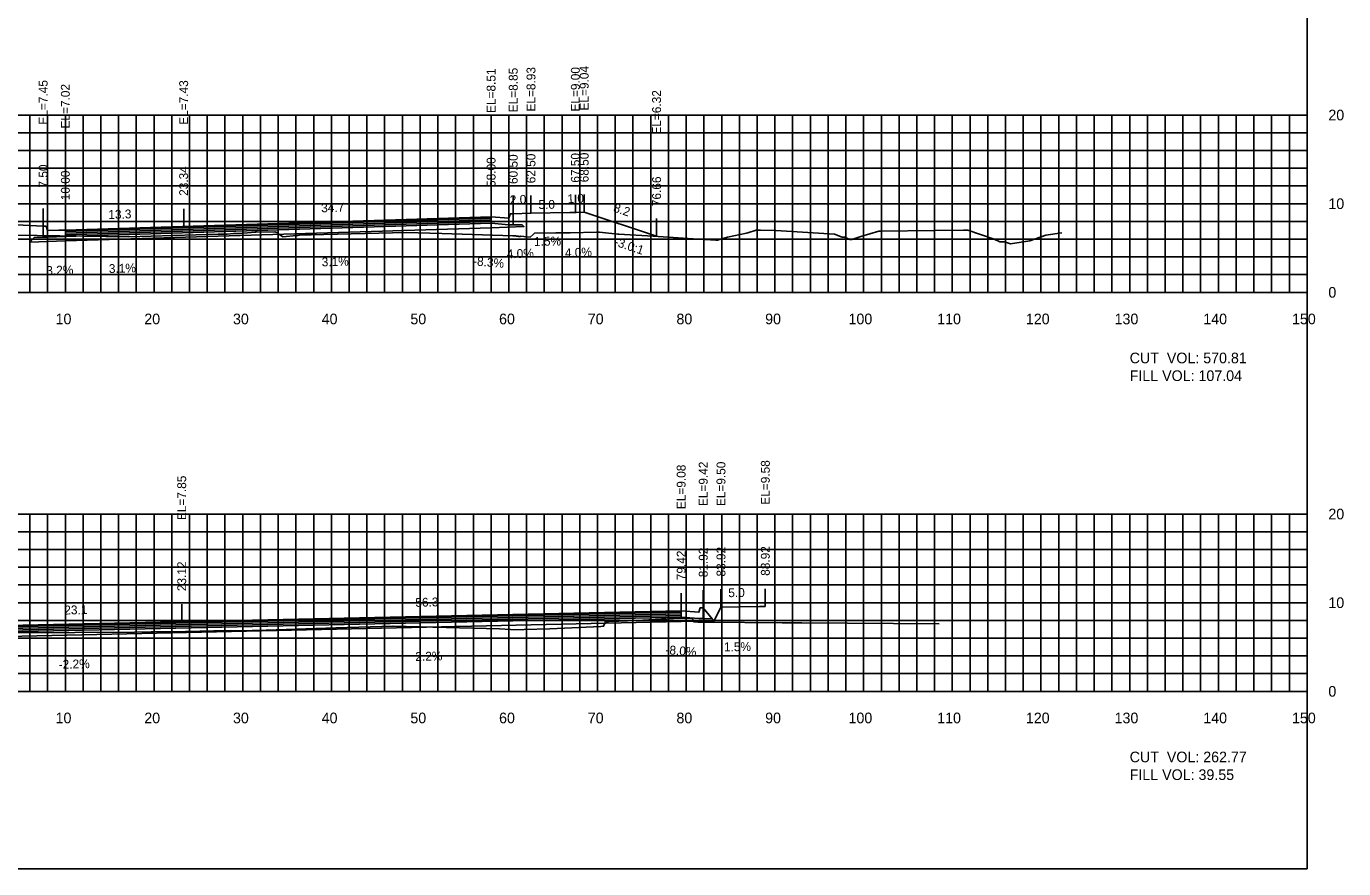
# Model space of a CAD drawing. Extents: x 1797419 to 1809236, y 248759 to 251512.
# Drawn here: x 1807056.6 to 1807205.1, y 250079.4 to 250174.4 of the extents above; entities that cross this region are included whole.
import ezdxf

# ---------------------------------------------------------------- set-up
doc = ezdxf.new("R2010")
doc.units = 0
for name, color, linetype in [('10', 7, 'Continuous'), ('3', 7, 'Continuous'), ('31', 7, 'Continuous'), ('4', 7, 'Continuous'), ('60', 7, 'Continuous'), ('ANNO-TXT', 7, 'Continuous'), ('BASE', 7, 'Continuous'), ('CL-CNST', 7, 'Continuous'), ('Level 62', 7, 'Continuous'), ('LOWER BINDER', 7, 'Continuous'), ('M-ROADS', 7, 'Continuous'), ('UPPER BINDER', 7, 'Continuous'), ('WEARING', 7, 'Continuous')]:
    doc.layers.add(name, color=color, linetype=linetype)

msp = doc.modelspace()

# ---------------------------------------------------------------- linework, layer by layer
for p, q in [((1807109, 250152.94), (1807109, 250154.94)), ((1807111.5, 250153.28), (1807111.5, 250155.28)), ((1807113.5, 250153.36), (1807113.5, 250155.36)), ((1807118.5, 250153.43), (1807118.5, 250155.43)), ((1807119.5, 250153.47), (1807119.5, 250155.47)), ((1807058.5, 250151.89), (1807058.5, 250153.89)), ((1807061, 250151.45), (1807061, 250153.45)), ((1807074.34, 250151.86), (1807074.34, 250153.86)), ((1807127.66, 250150.75), (1807127.66, 250152.75)), ((1807130.43, 250108.52), (1807130.43, 250110.52)), ((1807132.92, 250108.86), (1807132.92, 250110.86)), ((1807134.92, 250108.94), (1807134.92, 250110.94)), ((1807139.92, 250109.01), (1807139.92, 250111.01)), ((1807074.12, 250107.28), (1807074.12, 250109.28))]:
    msp.add_line(p, q)
for points in [[(1806901, 250079.43), (1807201, 250079.43), (1807201, 250269.43), (1806901, 250269.43)], [(1807109, 250152.94), (1807111, 250152.78), (1807111.17, 250153.28), (1807111.5, 250153.28), (1807111.5, 250152.06), (1807111, 250152.06), (1807109, 250152.22)], [(1807058.5, 250151.89), (1807058.83, 250151.89), (1807059, 250151.39), (1807061, 250151.45), (1807061, 250150.73), (1807059, 250150.67), (1807058.5, 250150.67)], [(1807130.43, 250108.52), (1807132.43, 250108.36), (1807132.59, 250108.86), (1807132.92, 250108.86), (1807132.92, 250107.64), (1807132.43, 250107.64), (1807130.43, 250107.8)]]:
    msp.add_lwpolyline(points, close=True)
at = {"layer": '60'}
for p, q in [((1807201, 250144.43), (1807201, 250164.43)), ((1807201.06, 250164.43), (1807201, 250164.43)), ((1807201.06, 250154.43), (1807201, 250154.43)), ((1806901, 250144.43), (1807201, 250144.43)), ((1807061, 250144.37), (1807061, 250144.43)), ((1807071, 250144.37), (1807071, 250144.43)), ((1807081, 250144.37), (1807081, 250144.43)), ((1807091, 250144.37), (1807091, 250144.43)), ((1807101, 250144.37), (1807101, 250144.43)), ((1807111, 250144.37), (1807111, 250144.43)), ((1807121, 250144.37), (1807121, 250144.43)), ((1807131, 250144.37), (1807131, 250144.43)), ((1807141, 250144.37), (1807141, 250144.43)), ((1807151, 250144.37), (1807151, 250144.43)), ((1807161, 250144.37), (1807161, 250144.43)), ((1807171, 250144.37), (1807171, 250144.43)), ((1807181, 250144.37), (1807181, 250144.43)), ((1807191, 250144.37), (1807191, 250144.43)), ((1807201, 250144.37), (1807201, 250144.43)), ((1807201.06, 250144.43), (1807201, 250144.43)), ((1807201, 250099.43), (1807201, 250119.43)), ((1807201.06, 250119.43), (1807201, 250119.43)), ((1807201.06, 250109.43), (1807201, 250109.43)), ((1806901, 250099.43), (1807201, 250099.43)), ((1807061, 250099.37), (1807061, 250099.43)), ((1807071, 250099.37), (1807071, 250099.43)), ((1807081, 250099.37), (1807081, 250099.43)), ((1807091, 250099.37), (1807091, 250099.43)), ((1807101, 250099.37), (1807101, 250099.43)), ((1807111, 250099.37), (1807111, 250099.43)), ((1807121, 250099.37), (1807121, 250099.43)), ((1807131, 250099.37), (1807131, 250099.43)), ((1807141, 250099.37), (1807141, 250099.43)), ((1807151, 250099.37), (1807151, 250099.43)), ((1807161, 250099.37), (1807161, 250099.43)), ((1807171, 250099.37), (1807171, 250099.43)), ((1807181, 250099.37), (1807181, 250099.43)), ((1807191, 250099.37), (1807191, 250099.43)), ((1807201, 250099.37), (1807201, 250099.43)), ((1807201.06, 250099.43), (1807201, 250099.43))]:
    msp.add_line(p, q, dxfattribs=at)
at = {"layer": 'BASE'}
for points in [[(1807061, 250150.73), (1807109, 250152.22), (1807111, 250152.06), (1807111.5, 250152.06), (1807112.5, 250152.04), (1807112.7, 250151.84), (1807109, 250151.72), (1807061, 250150.23), (1807057, 250150.1), (1807057.5, 250150.61), (1807058.5, 250150.67), (1807059, 250150.67)], [(1807130.43, 250107.3), (1807134.16, 250107.38), (1807133.92, 250107.61), (1807132.92, 250107.64), (1807132.43, 250107.64), (1807130.43, 250107.8), (1807051, 250106.05), (1806981, 250104.51), (1806979, 250104.35), (1806978.5, 250104.35), (1806977.5, 250104.33), (1806977.1, 250103.92), (1806981, 250104.01), (1807051, 250105.55)]]:
    msp.add_lwpolyline(points, close=True, dxfattribs=at)
at = {"layer": 'CL-CNST'}
for points in [[(1807053.21, 250152.17), (1807058.5, 250151.89), (1807058.83, 250151.89), (1807058.97, 250151.48), (1807059, 250151.39), (1807060.26, 250151.43), (1807061, 250151.45), (1807074.34, 250151.86), (1807109, 250152.94), (1807111, 250152.78), (1807111.11, 250153.12), (1807111.17, 250153.28), (1807111.5, 250153.28), (1807113.5, 250153.36), (1807117.89, 250153.42), (1807118.5, 250153.43), (1807118.61, 250153.44), (1807119.5, 250153.47), (1807127.66, 250150.75)], [(1806901, 250106.14), (1806907.38, 250106.11), (1806970.5, 250105.76), (1806970.68, 250105.76), (1806971.5, 250105.72), (1806974.48, 250105.68), (1806976.5, 250105.65), (1806978.5, 250105.57), (1806978.84, 250105.57), (1806979, 250105.07), (1806981, 250105.23), (1807019.74, 250106.08), (1807051, 250106.77), (1807074.12, 250107.28), (1807130.43, 250108.52), (1807132.43, 250108.36), (1807132.59, 250108.86), (1807132.92, 250108.86), (1807133.92, 250107.61), (1807134.16, 250107.38), (1807134.92, 250108.94), (1807139.26, 250109), (1807139.92, 250109.01)]]:
    msp.add_lwpolyline(points, dxfattribs=at)
at = {"layer": 'Level 62'}
for p, q in [((1806901, 250164.43), (1807201, 250164.43)), ((1807057, 250144.43), (1807057, 250164.43)), ((1807059, 250144.43), (1807059, 250164.43)), ((1807061, 250144.43), (1807061, 250164.43)), ((1807063, 250144.43), (1807063, 250164.43)), ((1807065, 250144.43), (1807065, 250164.43)), ((1807067, 250144.43), (1807067, 250164.43)), ((1807069, 250144.43), (1807069, 250164.43)), ((1807071, 250144.43), (1807071, 250164.43)), ((1807073, 250144.43), (1807073, 250164.43)), ((1807075, 250144.43), (1807075, 250164.43)), ((1807077, 250144.43), (1807077, 250164.43)), ((1807079, 250144.43), (1807079, 250164.43)), ((1807081, 250144.43), (1807081, 250164.43)), ((1807083, 250144.43), (1807083, 250164.43)), ((1807085, 250144.43), (1807085, 250164.43)), ((1807087, 250144.43), (1807087, 250164.43)), ((1807089, 250144.43), (1807089, 250164.43)), ((1807091, 250144.43), (1807091, 250164.43)), ((1807093, 250144.43), (1807093, 250164.43)), ((1807095, 250144.43), (1807095, 250164.43)), ((1807097, 250144.43), (1807097, 250164.43)), ((1807099, 250144.43), (1807099, 250164.43)), ((1807101, 250144.43), (1807101, 250164.43)), ((1807103, 250144.43), (1807103, 250164.43)), ((1807105, 250144.43), (1807105, 250164.43)), ((1807107, 250144.43), (1807107, 250164.43)), ((1807109, 250144.43), (1807109, 250164.43)), ((1807111, 250144.43), (1807111, 250164.43)), ((1807113, 250144.43), (1807113, 250164.43)), ((1807115, 250144.43), (1807115, 250164.43)), ((1807117, 250144.43), (1807117, 250164.43)), ((1807119, 250144.43), (1807119, 250164.43)), ((1807121, 250144.43), (1807121, 250164.43)), ((1807123, 250144.43), (1807123, 250164.43)), ((1807125, 250144.43), (1807125, 250164.43)), ((1807127, 250144.43), (1807127, 250164.43)), ((1807129, 250144.43), (1807129, 250164.43)), ((1807131, 250144.43), (1807131, 250164.43)), ((1807133, 250144.43), (1807133, 250164.43)), ((1807135, 250144.43), (1807135, 250164.43)), ((1807137, 250144.43), (1807137, 250164.43)), ((1807139, 250144.43), (1807139, 250164.43)), ((1807141, 250144.43), (1807141, 250164.43)), ((1807143, 250144.43), (1807143, 250164.43)), ((1807145, 250144.43), (1807145, 250164.43)), ((1807147, 250144.43), (1807147, 250164.43)), ((1807149, 250144.43), (1807149, 250164.43)), ((1807151, 250144.43), (1807151, 250164.43)), ((1807153, 250144.43), (1807153, 250164.43)), ((1807155, 250144.43), (1807155, 250164.43)), ((1807157, 250144.43), (1807157, 250164.43)), ((1807159, 250144.43), (1807159, 250164.43)), ((1807161, 250144.43), (1807161, 250164.43)), ((1807163, 250144.43), (1807163, 250164.43)), ((1807165, 250144.43), (1807165, 250164.43)), ((1807167, 250144.43), (1807167, 250164.43)), ((1807169, 250144.43), (1807169, 250164.43)), ((1807171, 250144.43), (1807171, 250164.43)), ((1807173, 250144.43), (1807173, 250164.43)), ((1807175, 250144.43), (1807175, 250164.43)), ((1807177, 250144.43), (1807177, 250164.43)), ((1807179, 250144.43), (1807179, 250164.43)), ((1807181, 250144.43), (1807181, 250164.43)), ((1807183, 250144.43), (1807183, 250164.43)), ((1807185, 250144.43), (1807185, 250164.43)), ((1807187, 250144.43), (1807187, 250164.43)), ((1807189, 250144.43), (1807189, 250164.43)), ((1807191, 250144.43), (1807191, 250164.43)), ((1807193, 250144.43), (1807193, 250164.43)), ((1807195, 250144.43), (1807195, 250164.43)), ((1807197, 250144.43), (1807197, 250164.43)), ((1807199, 250144.43), (1807199, 250164.43)), ((1807201, 250144.43), (1807201, 250164.43)), ((1806901, 250162.43), (1807201, 250162.43)), ((1806901, 250160.43), (1807201, 250160.43)), ((1806901, 250158.43), (1807201, 250158.43)), ((1806901, 250156.43), (1807201, 250156.43)), ((1806901, 250154.43), (1807201, 250154.43)), ((1806901, 250152.43), (1807201, 250152.43)), ((1806901, 250150.43), (1807201, 250150.43)), ((1806901, 250148.43), (1807201, 250148.43)), ((1806901, 250146.43), (1807201, 250146.43)), ((1806901, 250144.43), (1807201, 250144.43)), ((1806901, 250119.43), (1807201, 250119.43)), ((1807057, 250099.43), (1807057, 250119.43)), ((1807059, 250099.43), (1807059, 250119.43)), ((1807061, 250099.43), (1807061, 250119.43)), ((1807063, 250099.43), (1807063, 250119.43)), ((1807065, 250099.43), (1807065, 250119.43)), ((1807067, 250099.43), (1807067, 250119.43)), ((1807069, 250099.43), (1807069, 250119.43)), ((1807071, 250099.43), (1807071, 250119.43)), ((1807073, 250099.43), (1807073, 250119.43)), ((1807075, 250099.43), (1807075, 250119.43)), ((1807077, 250099.43), (1807077, 250119.43)), ((1807079, 250099.43), (1807079, 250119.43)), ((1807081, 250099.43), (1807081, 250119.43)), ((1807083, 250099.43), (1807083, 250119.43)), ((1807085, 250099.43), (1807085, 250119.43)), ((1807087, 250099.43), (1807087, 250119.43)), ((1807089, 250099.43), (1807089, 250119.43)), ((1807091, 250099.43), (1807091, 250119.43)), ((1807093, 250099.43), (1807093, 250119.43)), ((1807095, 250099.43), (1807095, 250119.43)), ((1807097, 250099.43), (1807097, 250119.43)), ((1807099, 250099.43), (1807099, 250119.43)), ((1807101, 250099.43), (1807101, 250119.43)), ((1807103, 250099.43), (1807103, 250119.43)), ((1807105, 250099.43), (1807105, 250119.43)), ((1807107, 250099.43), (1807107, 250119.43)), ((1807109, 250099.43), (1807109, 250119.43)), ((1807111, 250099.43), (1807111, 250119.43)), ((1807113, 250099.43), (1807113, 250119.43)), ((1807115, 250099.43), (1807115, 250119.43)), ((1807117, 250099.43), (1807117, 250119.43)), ((1807119, 250099.43), (1807119, 250119.43)), ((1807121, 250099.43), (1807121, 250119.43)), ((1807123, 250099.43), (1807123, 250119.43)), ((1807125, 250099.43), (1807125, 250119.43)), ((1807127, 250099.43), (1807127, 250119.43)), ((1807129, 250099.43), (1807129, 250119.43)), ((1807131, 250099.43), (1807131, 250119.43)), ((1807133, 250099.43), (1807133, 250119.43)), ((1807135, 250099.43), (1807135, 250119.43)), ((1807137, 250099.43), (1807137, 250119.43)), ((1807139, 250099.43), (1807139, 250119.43)), ((1807141, 250099.43), (1807141, 250119.43)), ((1807143, 250099.43), (1807143, 250119.43)), ((1807145, 250099.43), (1807145, 250119.43)), ((1807147, 250099.43), (1807147, 250119.43)), ((1807149, 250099.43), (1807149, 250119.43)), ((1807151, 250099.43), (1807151, 250119.43)), ((1807153, 250099.43), (1807153, 250119.43)), ((1807155, 250099.43), (1807155, 250119.43)), ((1807157, 250099.43), (1807157, 250119.43)), ((1807159, 250099.43), (1807159, 250119.43)), ((1807161, 250099.43), (1807161, 250119.43)), ((1807163, 250099.43), (1807163, 250119.43)), ((1807165, 250099.43), (1807165, 250119.43)), ((1807167, 250099.43), (1807167, 250119.43)), ((1807169, 250099.43), (1807169, 250119.43)), ((1807171, 250099.43), (1807171, 250119.43)), ((1807173, 250099.43), (1807173, 250119.43)), ((1807175, 250099.43), (1807175, 250119.43)), ((1807177, 250099.43), (1807177, 250119.43)), ((1807179, 250099.43), (1807179, 250119.43)), ((1807181, 250099.43), (1807181, 250119.43)), ((1807183, 250099.43), (1807183, 250119.43)), ((1807185, 250099.43), (1807185, 250119.43)), ((1807187, 250099.43), (1807187, 250119.43)), ((1807189, 250099.43), (1807189, 250119.43)), ((1807191, 250099.43), (1807191, 250119.43)), ((1807193, 250099.43), (1807193, 250119.43)), ((1807195, 250099.43), (1807195, 250119.43)), ((1807197, 250099.43), (1807197, 250119.43)), ((1807199, 250099.43), (1807199, 250119.43)), ((1807201, 250099.43), (1807201, 250119.43)), ((1806901, 250117.43), (1807201, 250117.43)), ((1806901, 250115.43), (1807201, 250115.43)), ((1806901, 250113.43), (1807201, 250113.43)), ((1806901, 250111.43), (1807201, 250111.43)), ((1806901, 250109.43), (1807201, 250109.43)), ((1806901, 250107.43), (1807201, 250107.43)), ((1806901, 250105.43), (1807201, 250105.43)), ((1806901, 250103.43), (1807201, 250103.43)), ((1806901, 250101.43), (1807201, 250101.43)), ((1806901, 250099.43), (1807201, 250099.43))]:
    msp.add_line(p, q, dxfattribs=at)
at = {"layer": 'LOWER BINDER'}
for points in [[(1807061, 250151.11), (1807109, 250152.6), (1807109, 250152.41), (1807061, 250150.92)], [(1807061, 250150.92), (1807109, 250152.41), (1807109, 250152.22), (1807061, 250150.73)], [(1806981, 250104.7), (1807051, 250106.24), (1807130.43, 250107.99), (1807130.43, 250108.18), (1807051, 250106.43), (1806981, 250104.89)], [(1807051, 250106.05), (1806981, 250104.51), (1806981, 250104.7), (1807051, 250106.24), (1807130.43, 250107.99), (1807130.43, 250107.8)]]:
    msp.add_lwpolyline(points, close=True, dxfattribs=at)
at = {"layer": 'M-ROADS'}
for points in [[(1807049.99, 250150.95), (1807068.16, 250150.69), (1807078.22, 250150.99), (1807079.23, 250151), (1807079.97, 250151.07), (1807080.08, 250151.07), (1807080.32, 250151.07), (1807080.54, 250151.07), (1807080.66, 250151.07), (1807082.41, 250151.2), (1807082.45, 250151.21), (1807082.46, 250151.21), (1807084.62, 250151.27), (1807084.94, 250151.15), (1807085.14, 250150.96), (1807085.53, 250150.68), (1807087.05, 250150.85), (1807087.07, 250150.85), (1807087.12, 250150.85), (1807087.13, 250150.85), (1807087.19, 250150.86), (1807087.24, 250150.87), (1807087.28, 250150.86), (1807087.29, 250150.86), (1807087.38, 250150.89), (1807087.43, 250150.91), (1807088.61, 250150.93), (1807088.73, 250150.93), (1807090.14, 250150.95), (1807097.87, 250151.15), (1807099.44, 250151.19), (1807103.44, 250151.05), (1807111.44, 250150.79), (1807111.48, 250150.79), (1807111.63, 250150.79), (1807111.76, 250150.8), (1807111.88, 250150.78), (1807111.98, 250150.76), (1807112.02, 250150.75), (1807112.07, 250150.75), (1807112.14, 250150.74), (1807112.22, 250150.73), (1807112.28, 250150.74), (1807112.34, 250150.75), (1807113.41, 250150.67), (1807113.76, 250150.97), (1807113.91, 250151.11), (1807116.29, 250151.14), (1807117.36, 250151.15), (1807117.38, 250151.15), (1807117.78, 250151.16), (1807117.9, 250151.15), (1807120.9, 250151.2), (1807120.93, 250151.19), (1807120.94, 250151.22), (1807121.18, 250151.22), (1807121.23, 250151.22), (1807123.3, 250151.01), (1807123.4, 250151), (1807127.26, 250150.78), (1807132.9, 250150.4), (1807133.13, 250150.38), (1807134.35, 250150.31), (1807134.53, 250150.31), (1807135.67, 250150.65), (1807137.78, 250151.12), (1807137.93, 250151.13), (1807138.88, 250151.45), (1807139.28, 250151.45), (1807139.37, 250151.45), (1807141.1, 250151.42), (1807147.71, 250151), (1807148.59, 250150.65), (1807148.85, 250150.66), (1807149.45, 250150.39), (1807149.67, 250150.39), (1807150.67, 250150.74), (1807152.7, 250151.33), (1807152.94, 250151.33), (1807159.01, 250151.39), (1807162.27, 250151.43), (1807162.38, 250151.43), (1807162.77, 250151.43), (1807165.72, 250150.44), (1807166.35, 250150.14), (1807166.74, 250150.14), (1807166.76, 250150.14), (1807166.88, 250150.13), (1807167.58, 250149.9), (1807169.74, 250150.23), (1807171.56, 250150.87), (1807173.35, 250151.14)], [(1807048.61, 250105.98), (1807068.78, 250106.1), (1807070.67, 250106.14), (1807070.95, 250106.14), (1807074.54, 250106.18), (1807077.74, 250106.24), (1807082.06, 250106.31), (1807082.41, 250106.31), (1807082.5, 250106.31), (1807091.5, 250106.6), (1807097.95, 250106.79), (1807097.95, 250106.79), (1807100.92, 250106.71), (1807109.95, 250106.47), (1807111.2, 250106.42), (1807112.53, 250106.38), (1807112.73, 250106.39), (1807115.62, 250106.48), (1807121.37, 250106.74), (1807121.68, 250106.77), (1807121.81, 250107.12), (1807121.86, 250107.28), (1807122.07, 250107.29), (1807122.25, 250107.29), (1807123.39, 250107.34), (1807125.38, 250107.43), (1807129.57, 250107.64), (1807131.13, 250107.68), (1807131.39, 250107.69), (1807131.67, 250107.69), (1807131.81, 250107.4), (1807131.86, 250107.26), (1807132.3, 250107.25), (1807133.28, 250107.24), (1807133.35, 250107.24), (1807141.82, 250107.17), (1807142.23, 250107.17), (1807142.28, 250107.17), (1807142.47, 250107.17), (1807143.93, 250107.17), (1807144.03, 250107.17), (1807159.51, 250107.05)]]:
    msp.add_lwpolyline(points, dxfattribs=at)
at = {"layer": 'UPPER BINDER'}
for points in [[(1807061, 250151.3), (1807109, 250152.79), (1807109, 250152.6), (1807061, 250151.11)], [(1806981, 250104.89), (1807051, 250106.43), (1807130.43, 250108.18), (1807130.43, 250108.37), (1807051, 250106.62), (1806981, 250105.08)]]:
    msp.add_lwpolyline(points, close=True, dxfattribs=at)
at = {"layer": 'WEARING'}
for points in [[(1807061, 250151.45), (1807109, 250152.94), (1807109, 250152.79), (1807061, 250151.3)], [(1807130.43, 250108.37), (1807130.43, 250108.52), (1807051, 250106.77), (1806981, 250105.23), (1806981, 250105.08), (1807051, 250106.62)]]:
    msp.add_lwpolyline(points, close=True, dxfattribs=at)

# ---------------------------------------------------------------- texts
msp.add_text('-3.0:1', height=1, rotation=341.561).set_placement((1807122.79, 250149.74))
at = {"layer": '10'}
for s, p in [('10', (1807059.9, 250140.83)), ('20', (1807069.9, 250140.83)), ('30', (1807079.9, 250140.83)), ('40', (1807089.9, 250140.83)), ('50', (1807099.9, 250140.83)), ('60', (1807109.9, 250140.83)), ('70', (1807119.9, 250140.83)), ('80', (1807129.9, 250140.83)), ('90', (1807139.9, 250140.83)), ('100', (1807149.3, 250140.83)), ('110', (1807159.3, 250140.83)), ('120', (1807169.3, 250140.83)), ('130', (1807179.3, 250140.83)), ('140', (1807189.3, 250140.83)), ('150', (1807199.3, 250140.83)), ('10', (1807059.9, 250095.83)), ('20', (1807069.9, 250095.83)), ('30', (1807079.9, 250095.83)), ('40', (1807089.9, 250095.83)), ('50', (1807099.9, 250095.83)), ('60', (1807109.9, 250095.83)), ('70', (1807119.9, 250095.83)), ('80', (1807129.9, 250095.83)), ('90', (1807139.9, 250095.83)), ('100', (1807149.3, 250095.83)), ('110', (1807159.3, 250095.83)), ('120', (1807169.3, 250095.83)), ('130', (1807179.3, 250095.83)), ('140', (1807189.3, 250095.83)), ('150', (1807199.3, 250095.83))]:
    msp.add_text(s, height=1.2, dxfattribs=at).set_placement(p)
at = {"layer": '3'}
for s, p in [('EL=8.51', (1807109.5, 250164.66)), ('EL=8.85', (1807112, 250164.74)), ('EL=8.93', (1807114, 250164.82)), ('EL=9.00', (1807119, 250164.82)), ('EL=9.04', (1807120, 250164.94)), ('EL=7.45', (1807059, 250163.35)), ('EL=7.02', (1807061.5, 250162.91)), ('EL=7.43', (1807074.84, 250163.33)), ('EL=6.32', (1807128.16, 250162.22)), ('58.00', (1807109.5, 250156.32)), ('60.50', (1807112, 250156.65)), ('62.50', (1807114, 250156.73)), ('67.50', (1807119, 250156.8)), ('68.50', (1807120, 250156.84)), ('7.50', (1807059, 250156.25)), ('10.00', (1807061.5, 250154.82)), ('23.34', (1807074.84, 250155.31)), ('76.66', (1807128.16, 250154.15)), ('EL=9.08', (1807130.93, 250119.98)), ('EL=9.42', (1807133.42, 250120.32)), ('EL=9.50', (1807135.42, 250120.32)), ('EL=9.58', (1807140.42, 250120.48)), ('EL=7.85', (1807074.62, 250118.74)), ('79.42', (1807130.93, 250111.96)), ('81.92', (1807133.42, 250112.3)), ('83.92', (1807135.42, 250112.38)), ('88.92', (1807140.42, 250112.46)), ('23.12', (1807074.62, 250110.73))]:
    msp.add_text(s, height=1, rotation=90, dxfattribs=at).set_placement(p)
at = {"layer": '31'}
for s, p in [('20', (1807203.4, 250163.83)), ('10', (1807203.4, 250153.83)), ('0', (1807203.4, 250143.83)), ('20', (1807203.4, 250118.83)), ('10', (1807203.4, 250108.83)), ('0', (1807203.4, 250098.83))]:
    msp.add_text(s, height=1.2, dxfattribs=at).set_placement(p)
at = {"layer": '4'}
for s, rotation, p in [('34.7', 1.7851, (1807089.86, 250153.45)), ('2.0', 2.2912, (1807111.13, 250154.36)), ('5.0', 0.8593, (1807114.35, 250153.83)), ('1.0', 2.291, (1807117.63, 250154.48)), ('8.2', 341.561, (1807122.71, 250153.56)), ('13.3', 1.7851, (1807065.86, 250152.7)), ('1.5%', 0.8593, (1807113.85, 250149.67)), ('3.1%', 1.7851, (1807089.92, 250147.35)), ('-8.3%', 355.2279, (1807106.94, 250147.48)), ('4.0%', 2.2912, (1807110.79, 250148.25)), ('4.0%', 2.291, (1807117.34, 250148.38)), ('3.2%', 1.8047, (1807058.87, 250146.38)), ('3.1%', 1.7851, (1807065.92, 250146.6)), ('56.3', 1.2601, (1807100.47, 250108.96)), ('5.0', 0.8594, (1807135.75, 250110.05)), ('23.1', 1.2601, (1807060.89, 250108.09)), ('2.2%', 1.2601, (1807100.47, 250102.86)), ('-8.0%', 355.4265, (1807128.63, 250103.64)), ('1.5%', 0.8594, (1807135.26, 250103.94)), ('-2.2%', 1.2601, (1807060.26, 250101.97))]:
    msp.add_text(s, height=1, rotation=rotation, dxfattribs=at).set_placement(p)
at = {"layer": 'ANNO-TXT'}
for s, p in [('CUT  VOL: 570.81', (1807181, 250136.43)), ('FILL VOL: 107.04', (1807181, 250134.43)), ('CUT  VOL: 262.77', (1807181, 250091.43)), ('FILL VOL: 39.55', (1807181, 250089.43))]:
    msp.add_text(s, height=1.2, dxfattribs=at).set_placement(p)

doc.saveas('drawing.dxf')
